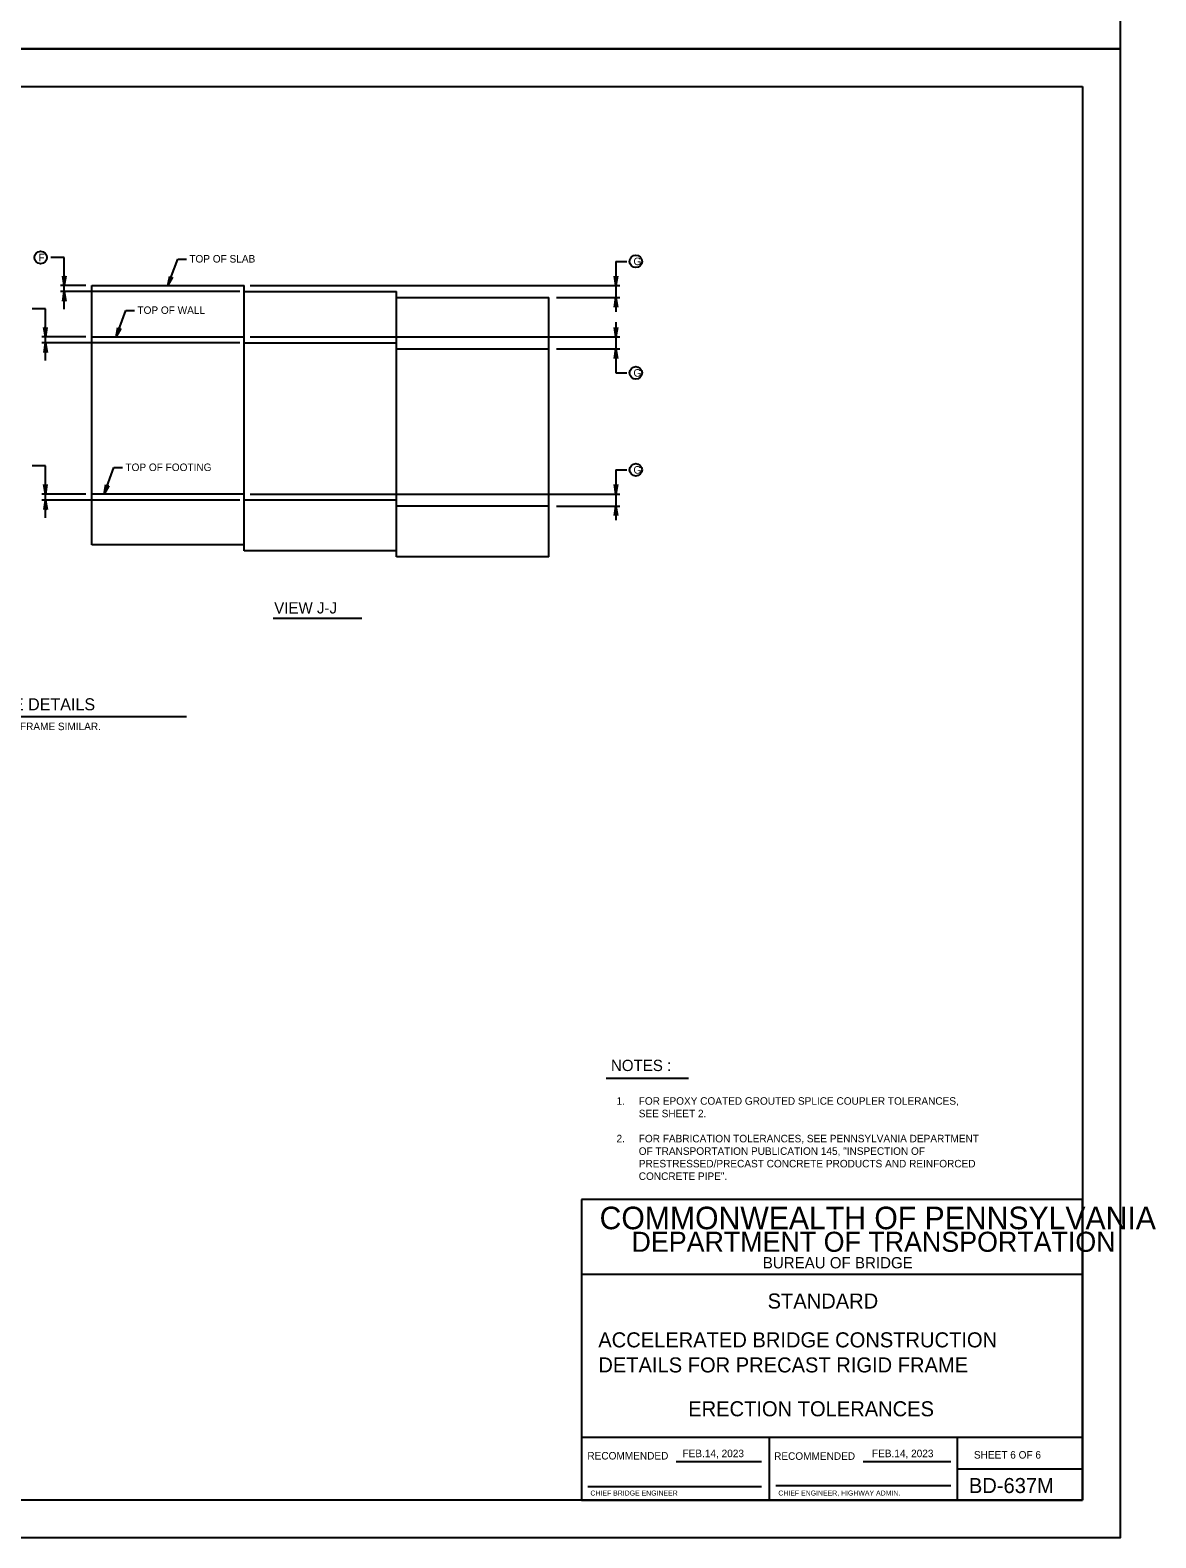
# Model space of a CAD drawing. Extents: x 641328 to 643024, y 298283 to 300065.
# Drawn here: x 642575 to 643024, y 298283 to 298885 of the extents above; entities that cross this region are included whole.
import ezdxf

# ---------------------------------------------------------------- set-up
doc = ezdxf.new("R2010")
doc.units = 0
for name, color, linetype in [('2', 7, 'Continuous'), ('DATES', 7, 'Continuous'), ('PLT-BNDY', 7, 'Continuous'), ('SIGNATORY TITLES', 7, 'Continuous')]:
    doc.layers.add(name, color=color, linetype=linetype)

msp = doc.modelspace()

# ---------------------------------------------------------------- linework, layer by layer
at = {"layer": '2'}
for p, q in [((642208.51, 298862.3), (642994.5, 298862.3)), ((642994.5, 298862.3), (642994.5, 298298.3)), ((642588.13, 298794.11), (642582.82, 298794.11)), ((642588.13, 298773.43), (642588.13, 298794.11)), ((642629.5, 298782.89), (642633.38, 298793.48)), ((642633.38, 298793.48), (642636.87, 298793.48)), ((642808.3, 298792.55), (642808.3, 298772.44)), ((642808.3, 298792.55), (642812.57, 298792.55)), ((642588.13, 298782.89), (642587.49, 298786.68)), ((642587.49, 298786.68), (642587.67, 298786.48)), ((642587.93, 298786.36), (642587.67, 298786.48)), ((642587.67, 298786.48), (642588.13, 298782.89)), ((642588.13, 298782.89), (642587.93, 298786.36)), ((642588.29, 298786.36), (642587.93, 298786.36)), ((642588.13, 298782.89), (642588.11, 298786.36)), ((642588.72, 298786.69), (642588.13, 298782.89)), ((642588.13, 298782.89), (642588.56, 298786.5)), ((642588.29, 298786.36), (642588.13, 298782.89)), ((642588.56, 298786.5), (642588.29, 298786.36)), ((642588.56, 298786.5), (642588.72, 298786.69)), ((642629.5, 298782.89), (642630.22, 298786.66)), ((642630.32, 298786.42), (642629.5, 298782.89)), ((642631.37, 298786.24), (642629.5, 298782.89)), ((642629.5, 298782.89), (642630.52, 298786.21)), ((642629.5, 298782.89), (642630.69, 298786.15)), ((642629.5, 298782.89), (642631.16, 298786.12)), ((642630.86, 298786.08), (642629.5, 298782.89)), ((642630.22, 298786.66), (642630.32, 298786.42)), ((642630.52, 298786.21), (642630.32, 298786.42)), ((642630.86, 298786.08), (642630.52, 298786.21)), ((642631.16, 298786.12), (642630.86, 298786.08)), ((642631.16, 298786.12), (642631.37, 298786.24)), ((642808.3, 298782.89), (642807.67, 298786.68)), ((642807.67, 298786.68), (642807.85, 298786.48)), ((642808.11, 298786.36), (642807.85, 298786.48)), ((642807.85, 298786.48), (642808.3, 298782.89)), ((642808.3, 298782.89), (642808.11, 298786.36)), ((642808.47, 298786.36), (642808.11, 298786.36)), ((642808.3, 298782.89), (642808.29, 298786.36)), ((642808.89, 298786.69), (642808.3, 298782.89)), ((642808.3, 298782.89), (642808.74, 298786.5)), ((642808.47, 298786.36), (642808.3, 298782.89)), ((642808.74, 298786.5), (642808.47, 298786.36)), ((642808.74, 298786.5), (642808.89, 298786.69)), ((642596.7, 298782.89), (642586.65, 298782.89)), ((642658.23, 298780.5), (642586.65, 298780.5)), ((642587.54, 298776.69), (642588.13, 298780.5)), ((642588.13, 298780.5), (642587.7, 298776.89)), ((642587.96, 298777.02), (642588.13, 298780.5)), ((642588.13, 298780.5), (642588.32, 298777.02)), ((642588.58, 298776.9), (642588.13, 298780.5)), ((642588.13, 298780.5), (642588.76, 298776.7)), ((642588.13, 298780.5), (642588.14, 298777.02)), ((642599.09, 298699.71), (642599.09, 298782.89)), ((642599.09, 298782.89), (642659.9, 298782.89)), ((642659.9, 298699.71), (642659.9, 298782.89)), ((642659.9, 298697.32), (642659.9, 298780.5)), ((642659.9, 298780.5), (642720.7, 298780.5)), ((642662.27, 298782.89), (642809.88, 298782.89)), ((642720.7, 298697.32), (642720.7, 298780.5)), ((642720.7, 298694.93), (642720.7, 298778.11)), ((642720.7, 298778.11), (642781.5, 298778.11)), ((642781.5, 298694.93), (642781.5, 298778.11)), ((642784.6, 298778.11), (642809.88, 298778.11)), ((642807.71, 298774.3), (642808.3, 298778.11)), ((642808.3, 298778.11), (642807.87, 298774.5)), ((642808.14, 298774.63), (642808.3, 298778.11)), ((642808.3, 298778.11), (642808.5, 298774.63)), ((642808.76, 298774.51), (642808.3, 298778.11)), ((642808.3, 298778.11), (642808.94, 298774.31)), ((642808.3, 298778.11), (642808.32, 298774.63)), ((642580.63, 298773.62), (642575.32, 298773.62)), ((642580.63, 298752.94), (642580.63, 298773.62)), ((642587.7, 298776.89), (642587.54, 298776.69)), ((642587.7, 298776.89), (642587.96, 298777.02)), ((642587.96, 298777.02), (642588.32, 298777.02)), ((642588.32, 298777.02), (642588.58, 298776.9)), ((642588.76, 298776.7), (642588.58, 298776.9)), ((642608.78, 298762.39), (642612.67, 298772.99)), ((642612.67, 298772.99), (642616.15, 298772.99)), ((642807.87, 298774.5), (642807.71, 298774.3)), ((642807.87, 298774.5), (642808.14, 298774.63)), ((642808.14, 298774.63), (642808.5, 298774.63)), ((642808.5, 298774.63), (642808.76, 298774.51)), ((642808.94, 298774.31), (642808.76, 298774.51)), ((642580.63, 298762.39), (642579.99, 298766.19)), ((642579.99, 298766.19), (642580.17, 298765.99)), ((642580.43, 298765.86), (642580.17, 298765.99)), ((642580.17, 298765.99), (642580.63, 298762.39)), ((642580.63, 298762.39), (642580.43, 298765.86)), ((642580.79, 298765.86), (642580.43, 298765.86)), ((642580.63, 298762.39), (642580.61, 298765.86)), ((642581.22, 298766.19), (642580.63, 298762.39)), ((642580.63, 298762.39), (642581.06, 298766)), ((642580.79, 298765.86), (642580.63, 298762.39)), ((642581.06, 298766), (642580.79, 298765.86)), ((642581.06, 298766), (642581.22, 298766.19)), ((642608.78, 298762.39), (642609.51, 298766.17)), ((642609.61, 298765.92), (642608.78, 298762.39)), ((642610.66, 298765.75), (642608.78, 298762.39)), ((642608.78, 298762.39), (642609.81, 298765.71)), ((642608.78, 298762.39), (642609.98, 298765.65)), ((642608.78, 298762.39), (642610.44, 298765.62)), ((642610.15, 298765.59), (642608.78, 298762.39)), ((642609.51, 298766.17), (642609.61, 298765.92)), ((642609.81, 298765.71), (642609.61, 298765.92)), ((642610.15, 298765.59), (642609.81, 298765.71)), ((642610.44, 298765.62), (642610.15, 298765.59)), ((642610.44, 298765.62), (642610.66, 298765.75)), ((642808.3, 298762.39), (642807.67, 298766.19)), ((642807.67, 298766.19), (642807.85, 298765.99)), ((642808.11, 298765.86), (642807.85, 298765.99)), ((642807.85, 298765.99), (642808.3, 298762.39)), ((642808.3, 298762.39), (642808.11, 298765.86)), ((642808.47, 298765.86), (642808.11, 298765.86)), ((642808.3, 298762.39), (642808.29, 298765.86)), ((642808.3, 298768.3), (642808.3, 298748.06)), ((642808.89, 298766.19), (642808.3, 298762.39)), ((642808.3, 298762.39), (642808.74, 298766)), ((642808.47, 298765.86), (642808.3, 298762.39)), ((642808.74, 298766), (642808.47, 298765.86)), ((642808.74, 298766), (642808.89, 298766.19)), ((642596.7, 298762.39), (642579.15, 298762.39)), ((642658.23, 298760), (642579.15, 298760)), ((642580.04, 298756.2), (642580.63, 298760)), ((642580.63, 298760), (642580.2, 298756.39)), ((642580.46, 298756.53), (642580.63, 298760)), ((642580.63, 298760), (642580.82, 298756.53)), ((642581.09, 298756.4), (642580.63, 298760)), ((642580.63, 298760), (642581.26, 298756.21)), ((642580.63, 298760), (642580.64, 298756.53)), ((642599.09, 298762.39), (642659.9, 298762.39)), ((642659.9, 298760), (642720.7, 298760)), ((642662.27, 298762.39), (642809.88, 298762.39)), ((642580.2, 298756.39), (642580.04, 298756.2)), ((642580.2, 298756.39), (642580.46, 298756.53)), ((642580.46, 298756.53), (642580.82, 298756.53)), ((642580.82, 298756.53), (642581.09, 298756.4)), ((642581.26, 298756.21), (642581.09, 298756.4)), ((642720.7, 298757.61), (642781.5, 298757.61)), ((642784.6, 298757.61), (642809.88, 298757.61)), ((642807.71, 298753.81), (642808.3, 298757.61)), ((642807.87, 298754), (642807.71, 298753.81)), ((642808.3, 298757.61), (642807.87, 298754)), ((642807.87, 298754), (642808.14, 298754.14)), ((642808.14, 298754.14), (642808.3, 298757.61)), ((642808.14, 298754.14), (642808.5, 298754.14)), ((642808.3, 298757.61), (642808.5, 298754.14)), ((642808.76, 298754.01), (642808.3, 298757.61)), ((642808.3, 298757.61), (642808.94, 298753.82)), ((642808.3, 298757.61), (642808.32, 298754.14)), ((642808.5, 298754.14), (642808.76, 298754.01)), ((642808.94, 298753.82), (642808.76, 298754.01)), ((642808.3, 298748.06), (642812.57, 298748.06)), ((642580.63, 298710.93), (642575.32, 298710.93)), ((642580.63, 298690.25), (642580.63, 298710.93)), ((642604, 298699.71), (642607.88, 298710.3)), ((642607.88, 298710.3), (642611.37, 298710.3)), ((642808.3, 298709.37), (642808.3, 298689.26)), ((642808.3, 298709.37), (642812.57, 298709.37)), ((642596.7, 298699.71), (642579.15, 298699.71)), ((642580.63, 298699.71), (642579.99, 298703.5)), ((642579.99, 298703.5), (642580.17, 298703.3)), ((642580.43, 298703.18), (642580.17, 298703.3)), ((642580.17, 298703.3), (642580.63, 298699.71)), ((642580.63, 298699.71), (642580.43, 298703.18)), ((642580.79, 298703.18), (642580.43, 298703.18)), ((642580.63, 298699.71), (642580.61, 298703.18)), ((642581.22, 298703.51), (642580.63, 298699.71)), ((642580.63, 298699.71), (642581.06, 298703.32)), ((642580.79, 298703.18), (642580.63, 298699.71)), ((642581.06, 298703.32), (642580.79, 298703.18)), ((642581.06, 298703.32), (642581.22, 298703.51)), ((642599.09, 298679.46), (642599.09, 298699.71)), ((642659.9, 298699.71), (642599.09, 298699.71)), ((642604, 298699.71), (642604.72, 298703.48)), ((642604.82, 298703.24), (642604, 298699.71)), ((642605.87, 298703.06), (642604, 298699.71)), ((642604, 298699.71), (642605.02, 298703.03)), ((642604, 298699.71), (642605.19, 298702.97)), ((642604, 298699.71), (642605.66, 298702.94)), ((642605.36, 298702.9), (642604, 298699.71)), ((642604.72, 298703.48), (642604.82, 298703.24)), ((642605.02, 298703.03), (642604.82, 298703.24)), ((642605.36, 298702.9), (642605.02, 298703.03)), ((642605.66, 298702.94), (642605.36, 298702.9)), ((642605.66, 298702.94), (642605.87, 298703.06)), ((642659.9, 298679.46), (642659.9, 298699.71)), ((642662.27, 298699.71), (642809.88, 298699.71)), ((642808.3, 298699.71), (642807.67, 298703.5)), ((642807.67, 298703.5), (642807.85, 298703.3)), ((642808.11, 298703.18), (642807.85, 298703.3)), ((642807.85, 298703.3), (642808.3, 298699.71)), ((642808.3, 298699.71), (642808.11, 298703.18)), ((642808.47, 298703.18), (642808.11, 298703.18)), ((642808.3, 298699.71), (642808.29, 298703.18)), ((642808.89, 298703.51), (642808.3, 298699.71)), ((642808.3, 298699.71), (642808.74, 298703.32)), ((642808.47, 298703.18), (642808.3, 298699.71)), ((642808.74, 298703.32), (642808.47, 298703.18)), ((642808.74, 298703.32), (642808.89, 298703.51)), ((642658.23, 298697.32), (642579.15, 298697.32)), ((642580.04, 298693.51), (642580.63, 298697.32)), ((642580.2, 298693.71), (642580.04, 298693.51)), ((642580.63, 298697.32), (642580.2, 298693.71)), ((642580.2, 298693.71), (642580.46, 298693.84)), ((642580.46, 298693.84), (642580.63, 298697.32)), ((642580.46, 298693.84), (642580.82, 298693.84)), ((642580.63, 298697.32), (642580.82, 298693.84)), ((642581.09, 298693.72), (642580.63, 298697.32)), ((642580.63, 298697.32), (642581.26, 298693.52)), ((642580.63, 298697.32), (642580.64, 298693.84)), ((642580.82, 298693.84), (642581.09, 298693.72)), ((642581.26, 298693.52), (642581.09, 298693.72)), ((642659.9, 298677.07), (642659.9, 298697.32)), ((642720.7, 298697.32), (642659.9, 298697.32)), ((642720.7, 298677.07), (642720.7, 298697.32)), ((642781.5, 298694.93), (642720.7, 298694.93)), ((642720.7, 298674.68), (642720.7, 298694.93)), ((642781.5, 298674.68), (642781.5, 298694.93)), ((642784.6, 298694.93), (642809.88, 298694.93)), ((642807.71, 298691.12), (642808.3, 298694.93)), ((642808.3, 298694.93), (642807.87, 298691.32)), ((642808.14, 298691.45), (642808.3, 298694.93)), ((642808.3, 298694.93), (642808.5, 298691.45)), ((642808.76, 298691.33), (642808.3, 298694.93)), ((642808.3, 298694.93), (642808.94, 298691.13)), ((642808.3, 298694.93), (642808.32, 298691.45)), ((642807.87, 298691.32), (642807.71, 298691.12)), ((642807.87, 298691.32), (642808.14, 298691.45)), ((642808.14, 298691.45), (642808.5, 298691.45)), ((642808.5, 298691.45), (642808.76, 298691.33)), ((642808.94, 298691.13), (642808.76, 298691.33)), ((642659.9, 298679.46), (642599.09, 298679.46)), ((642720.7, 298677.07), (642659.9, 298677.07)), ((642781.5, 298674.68), (642720.7, 298674.68)), ((642671.45, 298650.25), (642706.88, 298650.25)), ((642452.2, 298610.98), (642636.88, 298610.98)), ((642804.36, 298466.75), (642837.23, 298466.75)), ((642994.5, 298418.3), (642794.5, 298418.3)), ((642794.5, 298418.3), (642794.5, 298298.3)), ((642994.5, 298298.3), (642994.5, 298418.3)), ((642994.5, 298388.3), (642794.5, 298388.3)), ((642994.5, 298323.3), (642794.5, 298323.3)), ((642869.5, 298298.3), (642869.5, 298323.3)), ((642944.5, 298323.3), (642944.5, 298298.3)), ((642832.35, 298313.8), (642866.39, 298313.8)), ((642906.95, 298313.8), (642941.92, 298313.8)), ((642944.5, 298310.8), (642994.5, 298310.8)), ((642797, 298303.8), (642866.39, 298303.8)), ((642872.13, 298304.17), (642941.92, 298304.17)), ((642994.5, 298298.3), (642208.51, 298298.3)), ((642794.5, 298298.3), (642994.5, 298298.3))]:
    msp.add_line(p, q, dxfattribs=at)
for centre in [(642578.69, 298794.11), (642816.2, 298792.55), (642816.2, 298748.06), (642816.2, 298709.37)]:
    msp.add_circle(centre, 2.5, dxfattribs=at)
at = {"layer": 'PLT-BNDY'}
for points in [[(642168.51, 299471.3), (643009.51, 299471.3), (643009.51, 298877.3), (642168.51, 298877.3)], [(642168.51, 298877.3), (643009.51, 298877.3), (643009.51, 298283.3), (642168.51, 298283.3)]]:
    msp.add_lwpolyline(points, close=True, dxfattribs=at)

# ---------------------------------------------------------------- texts
at = {"layer": '2'}
for s, height, p in [('F', 3, (642577.83, 298792.61)), ('TOP OF SLAB', 3, (642638.04, 298792.08)), ('G', 3, (642815.27, 298791.05)), ('TOP OF WALL', 3, (642617.33, 298771.59)), ('G', 3, (642815.27, 298746.56)), ('TOP OF FOOTING', 3, (642612.54, 298708.9)), ('G', 3, (642815.27, 298707.87)), ('VIEW J-J', 4.5, (642671.9, 298652.07)), ('RIGID FRAME ERECTION TOLERANCE DETAILS', 4.8, (642453.85, 298613.45)), ('PRECAST MODULAR RIGID FRAME SHOWN, PRECAST RIGID FRAME SIMILAR.', 3, (642451.86, 298605.53)), ('NOTES : ', 4.5, (642806.28, 298469.53)), ('1.', 3, (642808.52, 298456.09)), ('FOR EPOXY COATED GROUTED SPLICE COUPLER TOLERANCES,', 3, (642817.38, 298456.09)), ('SEE SHEET 2.', 3, (642817.38, 298451.09)), ('2.', 3, (642808.52, 298441.09)), ('FOR FABRICATION TOLERANCES, SEE PENNSYLVANIA DEPARTMENT', 3, (642817.38, 298441.09)), ('OF TRANSPORTATION PUBLICATION 145, "INSPECTION OF', 3, (642817.38, 298436.09)), ('CONCRETE PIPE".', 3, (642817.38, 298426.09)), ('PRESTRESSED/PRECAST CONCRETE PRODUCTS AND REINFORCED', 3, (642817.38, 298431.09)), ('COMMONWEALTH OF PENNSYLVANIA', 9, (642801.75, 298406.42)), ('DEPARTMENT OF TRANSPORTATION', 8.0002, (642814.5, 298397.42)), ('BUREAU OF BRIDGE', 4.5, (642866.88, 298390.8)), ('STANDARD', 6, (642868.8, 298374.78)), ('ACCELERATED BRIDGE CONSTRUCTION', 6, (642801.23, 298359.29)), ('DETAILS FOR PRECAST RIGID FRAME', 6, (642801.25, 298349.29)), ('ERECTION TOLERANCES', 6, (642837.12, 298331.79)), ('SHEET 6 OF 6', 3, (642951.14, 298314.92)), ('BD-637M', 6, (642949.13, 298301.17))]:
    msp.add_text(s, height=height, dxfattribs=at).set_placement(p)
for p in [(642796.88, 298314.55), (642871.39, 298314.42)]:
    msp.add_text('RECOMMENDED', height=3, rotation=360, dxfattribs=at).set_placement(p)
at = {"layer": 'DATES'}
for p in [(642834.84, 298315.48), (642910.46, 298315.48)]:
    msp.add_text('FEB.14, 2023', height=3, dxfattribs=at).set_placement(p)
at = {"layer": 'SIGNATORY TITLES'}
for s, p in [('CHIEF BRIDGE ENGINEER', (642798.1, 298300.17)), ('CHIEF ENGINEER, HIGHWAY ADMIN.', (642873.1, 298300.17))]:
    msp.add_text(s, height=2, dxfattribs=at).set_placement(p)

doc.saveas('drawing.dxf')
